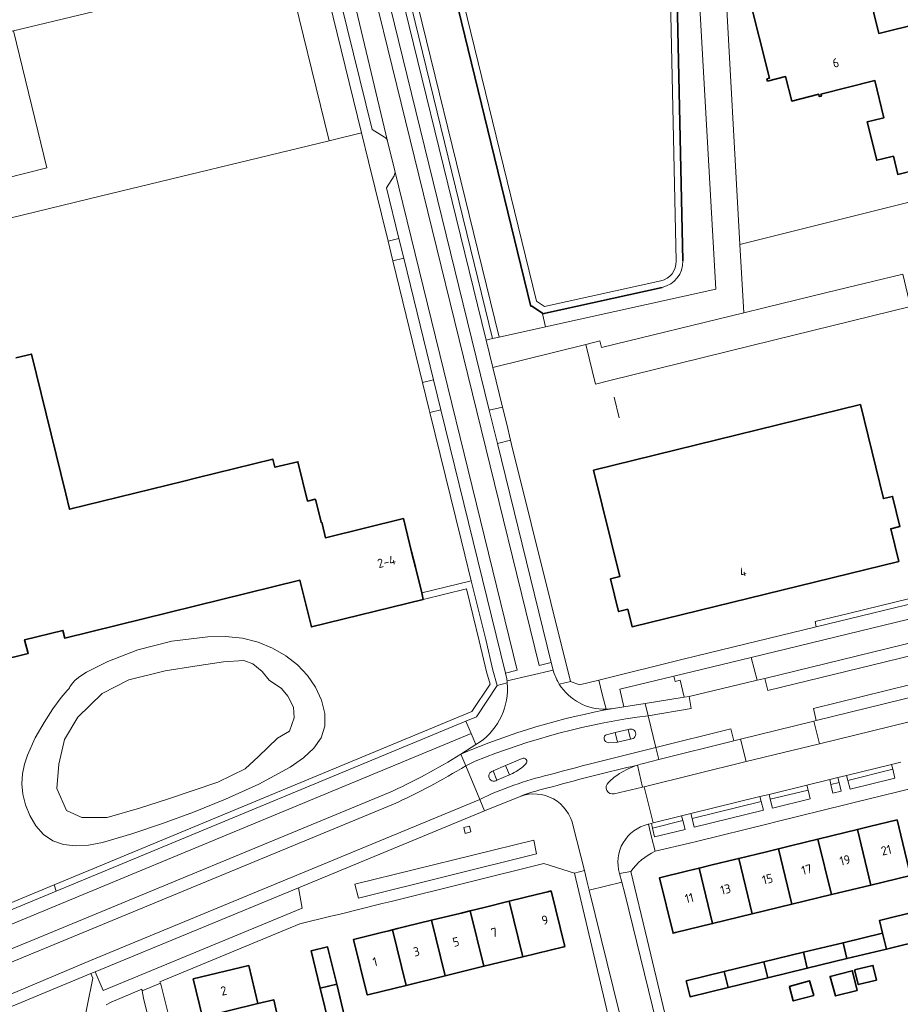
# Model space of a CAD drawing. Extents: x 150256 to 156914, y 461459 to 469481.
# Tile 401 of 656: x 156280 to 156411, y 463608 to 463755. Entities that reach past the tile are written whole.
import ezdxf
from ezdxf.enums import TextEntityAlignment as Align

# ---------------------------------------------------------------- set-up
doc = ezdxf.new("R2010")
doc.units = 0
doc.header["$LTSCALE"] = 0.75
for name, color, linetype, lineweight in [('B-RO-GK-BESCHOEIING-G', 251, 'GK-BESCHOEIING', 35), ('B-RO-GR-BEPLANTING_CULTUUR_BOSPLANTSOEN-GV', 251, 'CONTINUOUS', 18), ('B-RO-GR-BEPLANTING_CULTUUR_HEESTERS-GV', 251, 'CONTINUOUS', 18), ('B-RO-GR-BEPLANTING_CULTUUR_VASTE PLANTENVAK-GV', 251, 'CONTINUOUS', 18), ('B-RO-GR-GROENVOORZIENING-GV', 251, 'CONTINUOUS', 18), ('B-RO-GR-HAAG-GV', 251, 'CONTINUOUS', 13), ('B-RO-IE-TERREINAFSCHEIDING_KUNSTMATIG_HEKWERK-G', 251, 'IE-TERREINAFSCHEIDING-KUNSTMATIG', 18), ('B-RO-OG-BEBOUWING-GV', 6, 'CONTINUOUS', 35), ('B-RO-OG-BEBOUWING-T18', 1, 'CONTINUOUS', 18), ('B-RO-OG-TERREIN_CULTUURSCHEIDING-GV', 251, 'CONTINUOUS', 18), ('B-RO-OG-WATER-GV', 251, 'CONTINUOUS', 18), ('B-RO-OG-WATER_MEER-GV', 251, 'CONTINUOUS', 18), ('B-RO-OG-WATER_SLOOT-GV', 251, 'CONTINUOUS', 18), ('B-RO-VH-VERHARDING_ASFALT-GV', 251, 'CONTINUOUS', 18), ('B-RO-VH-VERHARDING_BETONSTRAATSTEEN-GV', 251, 'CONTINUOUS', 18), ('B-RO-VH-VERHARDING_GRASBETONSTEEN-GV', 251, 'CONTINUOUS', 18), ('B-RO-VH-VERHARDING_STRAATBAKSTEEN-GV', 251, 'CONTINUOUS', 18), ('B-RO-VH-VERHARDING_TEGEL-GV', 251, 'CONTINUOUS', 18)]:
    doc.layers.add(name, color=color, linetype=linetype, lineweight=lineweight)
doc.styles.add('NLCS-ISO-M200-T18', font='NLCS-ISO.ttf', dxfattribs={"height": 360})
doc.linetypes.add('GK-BESCHOEIING', pattern='A,30,-5,[1,NLCS.SHX,S=1,R=0,X=0,Y=0],-5', length=40)
doc.linetypes.add('IE-TERREINAFSCHEIDING-KUNSTMATIG', pattern='A,4,[82,NLCS.SHX,S=0.75,R=90,X=0,Y=0],4,-2', length=10)

msp = doc.modelspace()

# ---------------------------------------------------------------- linework, layer by layer
at = {"layer": 'B-RO-GK-BESCHOEIING-G'}
for points in [[(156341.962, 463771.167), (156356.271, 463712.525)], [(156377.86, 463769.858), (156378.968, 463719.313)], [(156357.995, 463711.414), (156375.878, 463715.373)], [(156356.271, 463712.525), (156356.341, 463712.628)], [(156356.341, 463712.628), (156358.038, 463711.478)], [(156358.038, 463711.478), (156357.995, 463711.414)]]:
    msp.add_lwpolyline(points, dxfattribs=at)
at = {"layer": 'B-RO-GR-BEPLANTING_CULTUUR_BOSPLANTSOEN-GV'}
msp.add_lwpolyline([(156417.896, 463713.751), (156417.47, 463715.5), (156413.544, 463728.288), (156410.544, 463727.545), (156398.035, 463724.406), (156387.49, 463721.765), (156388.063, 463711.573), (156391.321, 463712.365), (156400.466, 463714.583), (156411.815, 463717.336), (156412.979, 463712.538), (156417.267, 463713.595)], close=True, dxfattribs=at)
at = {"layer": 'B-RO-GR-BEPLANTING_CULTUUR_HEESTERS-GV'}
msp.add_lwpolyline([(156326.118, 463737.281), (156326.34, 463737.335), (156330.975, 463738.468), (156324.897, 463763.322), (156323.269, 463762.924), (156322.938, 463764.289), (156319.705, 463763.505)], close=True, dxfattribs=at)
at = {"layer": 'B-RO-GR-BEPLANTING_CULTUUR_VASTE PLANTENVAK-GV'}
msp.add_lwpolyline([(156292.412, 463601.426), (156296.41, 463592.708), (156302.268, 463593.265), (156298.416, 463609.186), (156298.187, 463610.324), (156298.145, 463610.533), (156293.585, 463608.632), (156292.852, 463608.212)], dxfattribs=at)
at = {"layer": 'B-RO-GR-GROENVOORZIENING-GV'}
for points in [[(156346.551, 463650.576), (156348.116, 463651.226), (156351.248, 463655.921), (156350.594, 463658.201), (156349.515, 463662.803), (156347.367, 463671.552), (156339.958, 463669.733), (156340.196, 463668.762), (156346.633, 463670.343), (156348.544, 463662.566), (156349.626, 463657.949), (156350.159, 463656.091), (156347.452, 463652.033), (156290.24, 463628.293), (156285.046, 463626.138), (156285.385, 463625.197), (156290.623, 463627.37)], [(156347.306, 463634.066), (156347.076, 463634.917), (156346.242, 463634.708), (156346.45, 463633.822)]]:
    msp.add_lwpolyline(points, close=True, dxfattribs=at)
at = {"layer": 'B-RO-GR-HAAG-GV'}
msp.add_lwpolyline([(156340.196, 463668.762), (156346.633, 463670.343), (156348.544, 463662.566), (156349.626, 463657.949), (156350.159, 463656.091), (156347.452, 463652.033), (156290.24, 463628.293), (156285.046, 463626.138), (156285.385, 463625.197), (156290.623, 463627.37), (156346.551, 463650.576), (156348.116, 463651.226), (156351.248, 463655.921), (156350.594, 463658.201), (156349.515, 463662.803), (156347.367, 463671.552), (156339.958, 463669.733)], close=True, dxfattribs=at)
at = {"layer": 'B-RO-IE-TERREINAFSCHEIDING_KUNSTMATIG_HEKWERK-G'}
for points in [[(156423.241, 463730.691), (156410.544, 463727.545)], [(156369.445, 463695.902), (156368.684, 463698.971)]]:
    msp.add_lwpolyline(points, dxfattribs=at)
at = {"layer": 'B-RO-OG-BEBOUWING-GV'}
for points in [[(156388.823, 463758.893), (156391.883, 463746.601), (156391.522, 463746.51), (156391.601, 463746.195), (156394.292, 463746.869), (156395.21, 463743.199), (156399.254, 463744.211), (156399.338, 463743.875), (156399.643, 463743.951), (156399.569, 463744.244), (156407.635, 463746.262), (156408.994, 463740.711), (156407.318, 463740.3), (156406.498, 463740.099), (156407.909, 463734.349), (156408.769, 463734.56), (156410.395, 463734.959), (156411.063, 463732.24), (156413.782, 463732.908)], [(156414.473, 463754.845), (156408.218, 463753.31), (156406.724, 463759.399)], [(156268.416, 463657.537), (156281.169, 463660.668), (156280.659, 463662.744), (156286.367, 463664.145), (156286.649, 463662.996), (156321.768, 463671.618), (156323.477, 463664.657), (156340.196, 463668.762), (156339.958, 463669.733), (156339.011, 463673.588), (156338.454, 463675.857), (156337.229, 463680.846), (156325.585, 463677.987), (156325.067, 463680.117), (156325.024, 463680.295), (156324.939, 463680.28), (156324.122, 463683.518), (156324.067, 463683.736), (156322.903, 463683.45), (156321.458, 463689.337), (156318.04, 463688.498), (156317.745, 463689.698), (156306.385, 463686.909), (156304.443, 463686.432), (156287.365, 463682.239), (156286.801, 463684.535), (156281.675, 463705.408), (156279.33, 463704.832)]]:
    msp.add_lwpolyline(points, dxfattribs=at)
for points in [[(156365.625, 463688.093), (156369.529, 463672.174), (156368.169, 463671.841), (156369.367, 463666.956), (156370.727, 463667.289), (156371.367, 463664.676), (156411.212, 463674.447), (156410.014, 463679.332), (156411.374, 463679.666), (156410.273, 463684.153), (156408.914, 463683.819), (156405.47, 463697.863)], [(156405.046, 463634.389), (156407.049, 463626.107), (156412.963, 463627.547), (156410.96, 463635.829), (156406.852, 463634.829)], [(156405.046, 463634.389), (156403.216, 463633.944), (156399.132, 463632.95), (156401.135, 463624.668), (156407.049, 463626.107)], [(156393.218, 463631.51), (156395.221, 463623.228), (156401.135, 463624.668), (156399.132, 463632.95), (156395.258, 463632.007)], [(156387.304, 463630.07), (156389.307, 463621.788), (156395.221, 463623.228), (156393.218, 463631.51), (156391.437, 463631.076)], [(156389.307, 463621.788), (156387.304, 463630.07), (156386.696, 463629.922), (156383.317, 463629.1), (156381.39, 463628.631), (156383.394, 463620.349)], [(156383.394, 463620.349), (156381.39, 463628.631), (156379.68, 463628.214), (156375.479, 463627.192), (156377.494, 463618.913), (156377.875, 463619.005)], [(156353.022, 463623.689), (156355.057, 463615.397), (156361.169, 463616.898), (156361.321, 463616.935), (156359.285, 463625.227), (156358.778, 463625.102), (156357.299, 463624.739)], [(156355.057, 463615.397), (156353.022, 463623.689), (156349.269, 463622.767), (156347.213, 463622.262), (156349.249, 463613.971)], [(156347.213, 463622.262), (156345.855, 463621.929), (156341.404, 463620.836), (156343.44, 463612.544), (156349.249, 463613.971)], [(156408.794, 463618.935), (156409.375, 463616.548), (156415.205, 463617.967), (156414.164, 463622.242), (156408.334, 463620.823)], [(156335.595, 463619.409), (156337.631, 463611.118), (156343.44, 463612.544), (156341.404, 463620.836), (156337.556, 463619.891), (156336.33, 463619.59)], [(156335.595, 463619.409), (156335.069, 463619.28), (156333.95, 463619.005), (156329.786, 463617.983), (156331.822, 463609.691), (156332.126, 463609.766), (156337.631, 463611.118)], [(156408.794, 463618.935), (156402.88, 463617.496), (156403.461, 463615.109), (156409.375, 463616.548)], [(156397.547, 463613.67), (156403.461, 463615.109), (156402.88, 463617.496), (156396.966, 463616.057)], [(156324.804, 463610.692), (156327.258, 463611.295), (156325.891, 463616.86), (156323.433, 463616.275)], [(156391.052, 463614.618), (156391.633, 463612.231), (156397.547, 463613.67), (156396.966, 463616.057)], [(156385.72, 463610.792), (156391.633, 463612.231), (156391.052, 463614.618), (156385.139, 463613.179)], [(156307.224, 463606.381), (156315.499, 463608.407), (156314.117, 463614.088), (156305.839, 463612.075)], [(156385.72, 463610.792), (156385.139, 463613.179), (156379.654, 463611.844), (156379.457, 463611.796), (156380.038, 463609.409)], [(156404.975, 463610.349), (156404.275, 463613.195), (156404.251, 463613.293), (156400.948, 463612.458), (156400.967, 463612.389), (156401.732, 463609.539)], [(156404.57, 463613.457), (156404.618, 463613.279), (156405.163, 463611.247), (156407.867, 463611.916), (156407.389, 463613.954), (156407.354, 463614.105)], [(156394.857, 463610.932), (156394.865, 463610.902), (156395.449, 463608.789), (156398.517, 463609.613), (156397.938, 463611.651), (156397.895, 463611.802)], [(156327.258, 463611.295), (156324.804, 463610.692), (156326.247, 463604.818), (156328.7, 463605.42)], [(156315.499, 463608.407), (156307.224, 463606.381), (156308.654, 463600.502), (156316.929, 463602.529), (156319.281, 463603.105), (156318.188, 463607.602), (156317.853, 463608.98)]]:
    msp.add_lwpolyline(points, close=True, dxfattribs=at)
at = {"layer": 'B-RO-OG-TERREIN_CULTUURSCHEIDING-GV'}
for points in [[(156332.683, 463776.547), (156333.025, 463775.146), (156349.577, 463707.502), (156350.554, 463707.718), (156333.996, 463775.383), (156333.688, 463776.649), (156333.667, 463776.734), (156333.6, 463777.237), (156333.636, 463777.689), (156333.774, 463778.149), (156333.913, 463778.419), (156334.185, 463778.779), (156334.493, 463779.054), (156334.91, 463779.296), (156335.313, 463779.434), (156335.546, 463779.492), (156408.098, 463797.323), (156408.816, 463797.5), (156408.567, 463798.468), (156407.859, 463798.294), (156335.305, 463780.463), (156335.029, 463780.395)], [(156271.537, 463620.533), (156285.046, 463626.138), (156290.24, 463628.293), (156347.452, 463652.033), (156350.159, 463656.091), (156349.626, 463657.949), (156348.544, 463662.566), (156346.633, 463670.343), (156340.196, 463668.762), (156323.477, 463664.657), (156321.768, 463671.618), (156286.649, 463662.996), (156286.367, 463664.145), (156280.659, 463662.744), (156281.169, 463660.668), (156268.416, 463657.537)], [(156347.362, 463648.76), (156252.773, 463609.485), (156253.229, 463608.372)], [(156345.816, 463645.653), (156348.038, 463647.073), (156347.362, 463648.76)], [(156388.406, 463644.54), (156387.591, 463647.873), (156386.575, 463647.62), (156375.378, 463644.851), (156373.102, 463644.268)], [(156372.177, 463644.013), (156372.949, 463640.738), (156373.156, 463640.787), (156388.406, 463644.54)], [(156265.917, 463611.357), (156282.085, 463617.976), (156334.985, 463639.863)]]:
    msp.add_lwpolyline(points, dxfattribs=at)
for points in [[(156351.531, 463707.934), (156334.967, 463775.62), (156334.659, 463776.889), (156333.688, 463776.649), (156333.996, 463775.383), (156350.554, 463707.718)], [(156413.887, 463774.825), (156413.745, 463774.791), (156387.018, 463768.342), (156380.947, 463766.877), (156383.859, 463715.091), (156358.427, 463709.461), (156351.531, 463707.934), (156350.554, 463707.718), (156349.577, 463707.502), (156350.574, 463703.429), (156364.461, 463706.852), (156366.551, 463707.367), (156366.797, 463706.402), (156388.063, 463711.573), (156387.49, 463721.765), (156385.207, 463762.377), (156388.292, 463763.142), (156413.779, 463769.459), (156415.162, 463769.802)], [(156279.01, 463753.71), (156283.96, 463733.24), (156264.71, 463728.33), (156261.39, 463742.09), (156271.33, 463744.47), (156269.63, 463751.4), (156255.065, 463747.825), (156255.59, 463745.656), (156261.414, 463721.597), (156291.931, 463728.985), (156326.118, 463737.281), (156319.705, 463763.505), (156318.031, 463763.099)], [(156269.63, 463751.4), (156271.33, 463744.47), (156261.39, 463742.09), (156264.71, 463728.33), (156283.96, 463733.24), (156279.01, 463753.71), (156278.792, 463753.656)], [(156417.125, 463669.948), (156403.885, 463666.696), (156398.715, 463665.445), (156398.884, 463664.678), (156417.321, 463669.168)], [(156417.844, 463667.085), (156389.18, 463660.078), (156390.064, 463656.702), (156391.219, 463656.976), (156418.699, 463663.678)], [(156282.235, 463648.081), (156283.551, 463650.386), (156284.844, 463652.445), (156286.089, 463654.12), (156287.031, 463655.185), (156287.251, 463655.426), (156287.352, 463655.557), (156287.421, 463655.688), (156287.542, 463655.912), (156287.784, 463656.248), (156288.216, 463656.692), (156288.904, 463657.242), (156289.907, 463657.898), (156293.065, 463659.51), (156297.538, 463661.221), (156302.66, 463662.525), (156308.014, 463663.202), (156310.65, 463663.224), (156313.173, 463662.964), (156315.529, 463662.382), (156317.695, 463661.502), (156319.657, 463660.363), (156321.396, 463658.998), (156322.885, 463657.425), (156324.093, 463655.656), (156324.98, 463653.725), (156325.468, 463651.741), (156325.47, 463649.834), (156324.92, 463648.107), (156323.844, 463646.54), (156322.288, 463645.086), (156320.315, 463643.707), (156315.614, 463641.161), (156310.669, 463638.921), (156305.859, 463636.999), (156301.231, 463635.31), (156296.685, 463633.74), (156292.296, 463632.475), (156290.217, 463632.085), (156288.261, 463631.959), (156286.462, 463632.168), (156284.851, 463632.733), (156283.457, 463633.668), (156282.308, 463634.959), (156281.411, 463636.487), (156280.77, 463638.104), (156280.385, 463639.69), (156280.244, 463641.223), (156280.328, 463642.706), (156280.616, 463644.14), (156281.062, 463645.519)], [(156399.355, 463647.205), (156420.687, 463652.447), (156420.448, 463653.418), (156428.419, 463655.376), (156428.658, 463654.405), (156441.278, 463657.506), (156440.629, 463660.33), (156436.667, 463659.35), (156429.296, 463657.554), (156424.238, 463656.91), (156398.886, 463650.689), (156398.535, 463650.601)], [(156377.594, 463657.326), (156369.531, 463655.34), (156370.138, 463652.711), (156373.333, 463653.202), (156379.16, 463654.168), (156378.576, 463656.7), (156377.795, 463656.492)], [(156410.311, 463643.402), (156403.58, 463641.742), (156403.946, 463640.439), (156410.63, 463642.062)], [(156402.283, 463641.42), (156401.069, 463641.128), (156401.372, 463639.817), (156402.604, 463640.118)], [(156392.017, 463638.915), (156392.336, 463637.604), (156397.986, 463638.976), (156397.653, 463640.285)], [(156380.338, 463636.049), (156380.663, 463634.735), (156390.989, 463637.284), (156390.663, 463638.578)], [(156378.952, 463635.735), (156374.419, 463634.609), (156374.734, 463633.286), (156379.296, 463634.412)], [(156246.355, 463610.879), (156246.513, 463610.238), (156246.599, 463609.853), (156246.748, 463609.857), (156248.851, 463610.037), (156285.385, 463625.197), (156285.046, 463626.138), (156271.537, 463620.533), (156253.962, 463613.24), (156248.621, 463611.024)], [(156291.213, 463613.125), (156292.389, 463610.353), (156322.124, 463622.639), (156321.576, 463625.696)]]:
    msp.add_lwpolyline(points, close=True, dxfattribs=at)
for points in [[(156334.985, 463639.863, 0.0315827), (156345.816, 463645.653)], [(156373.102, 463644.268, 0.0210287), (156372.177, 463644.013)]]:
    msp.add_lwpolyline(points, format="xyb", dxfattribs=at)
at = {"layer": 'B-RO-OG-WATER-GV'}
msp.add_lwpolyline([(156285.475, 463640.54), (156286.899, 463637.216), (156289.179, 463636.171), (156292.978, 463636.171), (156297.821, 463637.596), (156302, 463638.925), (156309.503, 463641.49), (156313.586, 463643.484), (156315.581, 463645.289), (156318.43, 463648.042), (156320.234, 463649.087), (156320.899, 463651.082), (156320.804, 463652.696), (156319.95, 463654.311), (156319, 463655.451), (156317.195, 463656.685), (156316.151, 463658.015), (156314.726, 463659.154), (156313.396, 463659.629), (156310.357, 463659.439), (156306.084, 463658.775), (156301.62, 463658.11), (156296.207, 463656.78), (156292.218, 463654.691), (156288.609, 463651.177), (156286.614, 463647.853), (156286.51, 463647.402), (156285.76, 463644.149)], close=True, dxfattribs=at)
at = {"layer": 'B-RO-OG-WATER_MEER-GV'}
for points in [[(156341.962, 463771.167), (156356.271, 463712.525), (156356.341, 463712.628), (156358.038, 463711.478), (156357.995, 463711.414), (156375.878, 463715.373)], [(156375.662, 463716.349), (156358.304, 463712.506), (156357.107, 463713.317), (156342.935, 463771.4)], [(156342.935, 463771.4), (156357.107, 463713.317), (156358.304, 463712.506), (156375.662, 463716.349)], [(156376.859, 463769.86), (156377.968, 463719.287)], [(156377.968, 463719.287), (156376.859, 463769.86)], [(156378.968, 463719.313), (156377.86, 463769.858)]]:
    msp.add_lwpolyline(points, dxfattribs=at)
for points in [[(156377.968, 463719.287, -0.3585373), (156375.662, 463716.349)], [(156375.662, 463716.349, 0.3585373), (156377.968, 463719.287)], [(156375.878, 463715.373, 0.358452), (156378.968, 463719.313)]]:
    msp.add_lwpolyline(points, format="xyb", dxfattribs=at)
at = {"layer": 'B-RO-OG-WATER_SLOOT-GV'}
for points in [[(156410.53, 463790.847), (156409.801, 463793.678), (156408.816, 463797.5), (156408.098, 463797.323), (156335.546, 463779.492), (156335.313, 463779.434), (156334.91, 463779.296), (156334.493, 463779.054), (156334.185, 463778.779), (156333.913, 463778.419), (156333.774, 463778.149), (156333.636, 463777.689), (156333.6, 463777.237), (156333.667, 463776.734), (156333.688, 463776.649), (156334.659, 463776.889), (156334.967, 463775.62), (156351.531, 463707.934), (156358.427, 463709.461), (156357.995, 463711.414), (156358.038, 463711.478), (156356.341, 463712.628), (156356.271, 463712.525), (156341.962, 463771.167)], [(156358.427, 463709.461), (156383.859, 463715.091), (156380.947, 463766.877), (156387.018, 463768.342), (156413.745, 463774.791), (156413.887, 463774.825), (156412.939, 463778.56), (156413.553, 463778.717), (156412.899, 463781.377), (156380.714, 463773.563)], [(156377.86, 463769.858), (156378.968, 463719.313)], [(156375.878, 463715.373), (156357.995, 463711.414), (156358.427, 463709.461)]]:
    msp.add_lwpolyline(points, dxfattribs=at)
msp.add_lwpolyline([(156378.968, 463719.313, -0.358452), (156375.878, 463715.373)], format="xyb", dxfattribs=at)
for points in [[(156280.616, 463644.14), (156280.328, 463642.706), (156280.244, 463641.223), (156280.385, 463639.69), (156280.77, 463638.104), (156281.411, 463636.487), (156282.308, 463634.959), (156283.457, 463633.668), (156284.851, 463632.733), (156286.462, 463632.168), (156288.261, 463631.959), (156290.217, 463632.085), (156292.296, 463632.475), (156296.685, 463633.74), (156301.231, 463635.31), (156305.859, 463636.999), (156310.669, 463638.921), (156315.614, 463641.161), (156320.315, 463643.707), (156322.288, 463645.086), (156323.844, 463646.54), (156324.92, 463648.107), (156325.47, 463649.834), (156325.468, 463651.741), (156324.98, 463653.725), (156324.093, 463655.656), (156322.885, 463657.425), (156321.396, 463658.998), (156319.657, 463660.363), (156317.695, 463661.502), (156315.529, 463662.382), (156313.173, 463662.964), (156310.65, 463663.224), (156308.014, 463663.202), (156302.66, 463662.525), (156297.538, 463661.221), (156293.065, 463659.51), (156289.907, 463657.898), (156288.904, 463657.242), (156288.216, 463656.692), (156287.784, 463656.248), (156287.542, 463655.912), (156287.421, 463655.688), (156287.352, 463655.557), (156287.251, 463655.426), (156287.031, 463655.185), (156286.089, 463654.12), (156284.844, 463652.445), (156283.551, 463650.386), (156282.235, 463648.081), (156281.062, 463645.519)], [(156285.475, 463640.54), (156285.76, 463644.149), (156286.51, 463647.402), (156286.614, 463647.853), (156288.609, 463651.177), (156292.218, 463654.691), (156296.207, 463656.78), (156301.62, 463658.11), (156306.084, 463658.775), (156310.357, 463659.439), (156313.396, 463659.629), (156314.726, 463659.154), (156316.151, 463658.015), (156317.195, 463656.685), (156319, 463655.451), (156319.95, 463654.311), (156320.804, 463652.696), (156320.899, 463651.082), (156320.234, 463649.087), (156318.43, 463648.042), (156315.581, 463645.289), (156313.586, 463643.484), (156309.503, 463641.49), (156302, 463638.925), (156297.821, 463637.596), (156292.978, 463636.171), (156289.179, 463636.171), (156286.899, 463637.216)]]:
    msp.add_lwpolyline(points, close=True, dxfattribs=at)
at = {"layer": 'B-RO-VH-VERHARDING_ASFALT-GV'}
for points in [[(156352.703, 463656.618), (156359.575, 463658.22), (156359.295, 463659.333), (156357.499, 463658.892), (156329.556, 463772.75), (156326.536, 463771.987), (156327.492, 463768.221), (156334.849, 463737.205), (156335.954, 463732.8), (156354.223, 463658.202), (156352.456, 463657.77), (156352.661, 463656.923)], [(156327.339, 463767.483), (156326.058, 463765.433), (156332.569, 463738.931), (156334.415, 463737.802)], [(156334.849, 463737.205), (156327.492, 463768.221)], [(156336.565, 463722.682), (156337.282, 463719.753), (156341.738, 463701.551), (156342.832, 463697.084), (156352.456, 463657.77), (156354.223, 463658.202), (156335.954, 463732.8)], [(156335.824, 463732.038), (156334.718, 463730.226), (156336.565, 463722.682)], [(156359.575, 463658.22), (156352.703, 463656.618)], [(156360.51, 463656.108), (156360.402, 463656.286)], [(156373.333, 463653.202), (156370.138, 463652.711), (156368.595, 463652.475)], [(156373.774, 463651.4), (156373.333, 463653.202)], [(156420.687, 463652.447), (156399.355, 463647.205), (156388.406, 463644.54), (156373.156, 463640.787), (156374.512, 463635.373), (156378.769, 463636.438), (156380.157, 463636.778), (156390.478, 463639.312), (156391.841, 463639.643), (156397.469, 463641.012), (156400.901, 463641.852), (156402.104, 463642.146), (156403.378, 463642.458), (156410.141, 463644.119), (156411.493, 463644.451)], [(156374.938, 463646.647), (156373.774, 463651.4)], [(156367.558, 463648.556), (156368.856, 463648.867), (156370.81, 463649.335), (156370.994, 463649.379)], [(156368.856, 463648.867), (156367.558, 463648.556)], [(156367.832, 463647.365), (156369.03, 463647.383), (156369.197, 463647.423), (156368.856, 463648.867)], [(156370.994, 463649.379), (156370.81, 463649.335)], [(156370.81, 463649.335), (156371.142, 463647.889), (156371.34, 463647.936)], [(156348.667, 463647.475), (156348.038, 463647.073), (156345.816, 463645.653)], [(156371.34, 463647.936), (156371.142, 463647.889), (156369.197, 463647.423), (156369.03, 463647.383), (156367.832, 463647.365)], [(156346.535, 463643.923), (156345.816, 463645.653)], [(156345.816, 463645.653), (156346.535, 463643.923), (156347.923, 463644.606)], [(156375.378, 463644.851), (156374.938, 463646.647)], [(156241.147, 463603.117), (156241.057, 463603.077), (156240.977, 463603.05), (156236.729, 463601.705), (156234.659, 463601.054), (156232.262, 463600.163), (156229.896, 463599.194), (156227.409, 463598.151), (156227.757, 463596.736), (156229.835, 463588.297), (156230.207, 463588.454), (156232.343, 463589.353), (156256.407, 463599.645), (156270.526, 463606.43), (156273.705, 463607.767), (156290.505, 463614.834), (156348.623, 463638.897), (156346.535, 463643.923)], [(156347.923, 463644.606), (156346.535, 463643.923), (156348.623, 463638.897)], [(156350.451, 463643.08), (156350.65, 463643.164), (156352.483, 463643.941), (156354.943, 463644.982)], [(156354.943, 463644.982), (156352.483, 463643.941), (156353.05, 463642.563)], [(156373.102, 463644.268), (156375.378, 463644.851)], [(156351.017, 463641.69), (156351.198, 463641.768), (156350.65, 463643.164), (156350.451, 463643.08)], [(156353.498, 463642.756), (156353.05, 463642.563), (156351.198, 463641.768), (156351.017, 463641.69)], [(156353.05, 463642.563), (156353.498, 463642.756)], [(156334.985, 463639.863), (156282.085, 463617.976), (156265.917, 463611.357)], [(156373.767, 463635.174), (156373.834, 463635.192), (156374.253, 463635.304), (156374.512, 463635.373), (156373.156, 463640.787), (156372.949, 463640.738), (156368.723, 463639.746)], [(156266.583, 463609.631), (156282.792, 463616.267), (156335.722, 463638.166)], [(156335.722, 463638.166), (156282.792, 463616.267), (156266.583, 463609.631)], [(156275.66, 463606.713), (156290.557, 463612.871), (156291.213, 463613.125), (156321.576, 463625.696), (156349.332, 463637.189), (156348.623, 463638.897), (156290.505, 463614.834), (156273.705, 463607.767)], [(156348.623, 463638.897), (156349.332, 463637.189), (156354.641, 463639.344)], [(156362.581, 463634.915), (156364.259, 463628.256), (156364.688, 463626.53), (156364.976, 463625.35)], [(156364.976, 463625.35), (156369.83, 463626.547), (156369.51, 463627.828)]]:
    msp.add_lwpolyline(points, dxfattribs=at)
for points in [[(156329.556, 463772.75), (156357.499, 463658.892), (156359.295, 463659.333), (156351.261, 463692.07), (156350.047, 463697.019), (156331.35, 463773.203)], [(156391.219, 463656.976), (156391.658, 463655.179), (156423.099, 463662.847), (156427.618, 463664.524), (156430.896, 463665.346), (156434.243, 463666.151), (156434.96, 463666.327), (156434.521, 463668.124), (156433.807, 463667.948), (156430.455, 463667.143), (156427.069, 463666.294), (156426.396, 463666.044), (156423.957, 463665.138), (156422.556, 463664.619), (156418.699, 463663.678)], [(156391.219, 463656.976), (156390.064, 463656.702), (156379.889, 463654.288), (156380.191, 463652.463), (156373.774, 463651.4), (156374.938, 463646.647), (156386.131, 463649.416), (156386.575, 463647.62), (156387.591, 463647.873), (156398.535, 463650.601), (156398.886, 463650.689), (156398.445, 463652.485), (156423.899, 463658.732), (156428.959, 463659.376), (156436.228, 463661.147), (156434.96, 463666.327), (156434.243, 463666.151), (156430.896, 463665.346), (156427.618, 463664.524), (156423.099, 463662.847), (156391.658, 463655.179)], [(156398.886, 463650.689), (156424.238, 463656.91), (156429.296, 463657.554), (156436.667, 463659.35), (156436.228, 463661.147), (156428.959, 463659.376), (156423.899, 463658.732), (156398.445, 463652.485)], [(156379.16, 463654.168), (156373.333, 463653.202), (156373.774, 463651.4), (156380.191, 463652.463), (156379.889, 463654.288)], [(156374.938, 463646.647), (156375.378, 463644.851), (156386.575, 463647.62), (156386.131, 463649.416)], [(156381.488, 463579.106), (156370.286, 463624.851), (156369.83, 463626.547), (156364.976, 463625.35), (156376.659, 463577.875)]]:
    msp.add_lwpolyline(points, close=True, dxfattribs=at)
for points in [[(156334.415, 463737.802, -0.1970319), (156334.849, 463737.205)], [(156335.954, 463732.8, -0.1888531), (156335.824, 463732.038)], [(156360.402, 463656.286, -0.0481303), (156359.575, 463658.22)], [(156352.737, 463656.285, -0.2645413), (156348.667, 463647.475)], [(156352.661, 463656.923, -0.0068785), (156352.703, 463656.618)], [(156352.703, 463656.618, -0.0062475), (156352.737, 463656.285)], [(156367.483, 463652.368, -0.265234), (156360.51, 463656.108)], [(156368.595, 463652.475, 0.0580248), (156345.816, 463645.653)], [(156345.816, 463645.653, -0.0580248), (156368.595, 463652.475)], [(156373.774, 463651.4, 0.0628957), (156347.923, 463644.606)], [(156347.923, 463644.606, -0.0628957), (156373.774, 463651.4)], [(156368.595, 463652.475, -0.0350931), (156367.483, 463652.368)], [(156367.558, 463648.556, 0.418638), (156367.188, 463647.973)], [(156367.188, 463647.973, -0.418638), (156367.558, 463648.556)], [(156371.34, 463647.936, 1.0230401), (156370.994, 463649.379)], [(156370.994, 463649.379, -1.0230401), (156371.34, 463647.936)], [(156367.188, 463647.973, 0.3386538), (156367.832, 463647.365)], [(156367.832, 463647.365, -0.3386538), (156367.188, 463647.973)], [(156345.816, 463645.653, -0.0315827), (156334.985, 463639.863)], [(156358.965, 463642.568, -0.0064588), (156374.938, 463646.647)], [(156374.938, 463646.647, 0.0064588), (156358.965, 463642.568)], [(156335.722, 463638.166, 0.0310058), (156346.535, 463643.923)], [(156346.535, 463643.923, -0.0310058), (156335.722, 463638.166)], [(156353.498, 463642.756, 0.0866897), (156355.521, 463644.208)], [(156355.521, 463644.208, -0.0866897), (156353.498, 463642.756)], [(156355.521, 463644.208, 0.875777), (156354.943, 463644.982)], [(156354.943, 463644.982, -0.875777), (156355.521, 463644.208)], [(156359.419, 463640.774, -0.0112403), (156372.177, 463644.013)], [(156372.177, 463644.013, 0.0112403), (156359.419, 463640.774)], [(156369.519, 463642.758, -0.0651325), (156372.177, 463644.013)], [(156372.177, 463644.013, -0.0210287), (156373.102, 463644.268)], [(156348.623, 463638.897, -0.054443), (156358.965, 463642.568)], [(156358.965, 463642.568, 0.054443), (156348.623, 463638.897)], [(156350.451, 463643.08, 1.0113814), (156351.017, 463641.69)], [(156351.017, 463641.69, -1.0113814), (156350.451, 463643.08)], [(156367.856, 463641.44, -0.0540228), (156369.519, 463642.758)], [(156368.723, 463639.746, -0.8094021), (156367.856, 463641.44)], [(156354.641, 463639.344, -0.0339925), (156359.419, 463640.774)], [(156359.419, 463640.774, 0.0339925), (156354.641, 463639.344)], [(156354.641, 463639.344, -0.4618664), (156362.581, 463634.915)], [(156369.51, 463627.828, -0.4346382), (156373.767, 463635.174)]]:
    msp.add_lwpolyline(points, format="xyb", dxfattribs=at)
at = {"layer": 'B-RO-VH-VERHARDING_BETONSTRAATSTEEN-GV'}
for points in [[(156352.651, 463694.943), (156352.025, 463697.501), (156350.047, 463697.019), (156351.261, 463692.07), (156353.217, 463692.53)], [(156403.58, 463641.742), (156410.311, 463643.402), (156410.141, 463644.119), (156403.378, 463642.458)], [(156391.841, 463639.643), (156392.017, 463638.915), (156397.653, 463640.285), (156397.469, 463641.012)], [(156401.069, 463641.128), (156402.283, 463641.42), (156402.104, 463642.146), (156400.901, 463641.852)], [(156390.663, 463638.578), (156390.478, 463639.312), (156380.157, 463636.778), (156380.338, 463636.049)], [(156378.952, 463635.735), (156378.769, 463636.438), (156374.512, 463635.373), (156374.253, 463635.304), (156374.419, 463634.609)]]:
    msp.add_lwpolyline(points, close=True, dxfattribs=at)
at = {"layer": 'B-RO-VH-VERHARDING_GRASBETONSTEEN-GV'}
msp.add_lwpolyline([(156412.979, 463712.538), (156411.815, 463717.336), (156400.466, 463714.583), (156391.321, 463712.365), (156388.063, 463711.573), (156366.797, 463706.402), (156366.551, 463707.367), (156364.461, 463706.852), (156365.92, 463700.93), (156368.057, 463701.457), (156392.503, 463707.487)], close=True, dxfattribs=at)
at = {"layer": 'B-RO-VH-VERHARDING_STRAATBAKSTEEN-GV'}
for points in [[(156351.248, 463655.921), (156348.116, 463651.226), (156346.551, 463650.576), (156347.362, 463648.76), (156348.038, 463647.073), (156348.667, 463647.475)], [(156352.737, 463656.285), (156351.248, 463655.921)], [(156366.409, 463656.72), (156363.532, 463656.012), (156362.174, 463656.497), (156360.51, 463656.108)], [(156367.483, 463652.368), (156366.927, 463654.608), (156366.409, 463656.72)], [(156374.809, 463631.142), (156374.294, 463633.249), (156373.834, 463635.192), (156373.767, 463635.174)], [(156369.51, 463627.828), (156371.169, 463628.11)]]:
    msp.add_lwpolyline(points, dxfattribs=at)
for points in [[(156348.667, 463647.475, 0.2645413), (156352.737, 463656.285)], [(156360.51, 463656.108, 0.265234), (156367.483, 463652.368)], [(156373.767, 463635.174, 0.4346382), (156369.51, 463627.828)], [(156371.169, 463628.11, -0.1247027), (156374.809, 463631.142)]]:
    msp.add_lwpolyline(points, format="xyb", dxfattribs=at)
at = {"layer": 'B-RO-VH-VERHARDING_TEGEL-GV'}
for points in [[(156318.463, 463789.464), (156320.204, 463782.355), (156323.677, 463768.242), (156324.067, 463766.659), (156324.564, 463764.683), (156324.897, 463763.322), (156330.975, 463738.468), (156332.023, 463734.183), (156334.933, 463722.282), (156336.565, 463722.682), (156334.718, 463730.226), (156335.824, 463732.038)], [(156334.415, 463737.802), (156332.569, 463738.931), (156326.058, 463765.433), (156327.339, 463767.483)], [(156252.461, 463755.548), (156243.854, 463753.409), (156221.295, 463747.612), (156212.821, 463745.558), (156211.874, 463745.328), (156212.573, 463742.367), (156213.542, 463742.606), (156222.017, 463744.696), (156250.74, 463752.134), (156251.946, 463747.068), (156254.862, 463747.775), (156255.065, 463747.825), (156269.63, 463751.4), (156278.792, 463753.656), (156279.01, 463753.71), (156318.031, 463763.099)], [(156335.954, 463732.8), (156334.849, 463737.205)], [(156352.661, 463656.923), (156352.456, 463657.77), (156342.832, 463697.084), (156341.191, 463696.698), (156345.862, 463677.676), (156346.42, 463675.407), (156347.367, 463671.552)], [(156362.174, 463656.497), (156353.369, 463691.884), (156353.217, 463692.53), (156351.261, 463692.07), (156359.295, 463659.333), (156359.575, 463658.22)], [(156347.367, 463671.552), (156349.515, 463662.803), (156350.594, 463658.201), (156351.248, 463655.921), (156352.737, 463656.285)], [(156369.531, 463655.34), (156377.594, 463657.326), (156389.18, 463660.078), (156417.844, 463667.085), (156417.321, 463669.168), (156398.884, 463664.678), (156381.049, 463660.333), (156379.022, 463659.833), (156366.409, 463656.72), (156366.927, 463654.608), (156367.483, 463652.368)], [(156360.402, 463656.286), (156360.51, 463656.108), (156362.174, 463656.497)], [(156368.595, 463652.475), (156370.138, 463652.711), (156369.531, 463655.34)], [(156253.229, 463608.372), (156252.773, 463609.485), (156347.362, 463648.76), (156346.551, 463650.576), (156290.623, 463627.37), (156285.385, 463625.197), (156248.851, 463610.037), (156246.748, 463609.857), (156246.599, 463609.853), (156245.749, 463609.827), (156245.746, 463609.839), (156245.583, 463609.829), (156243.407, 463609.696), (156243.313, 463609.69), (156243.324, 463609.646), (156242.404, 463609.573), (156242.331, 463609.567), (156237.799, 463609.321), (156230.563, 463608.548), (156230.332, 463609.794), (156229.84, 463612.737), (156228.743, 463612.255), (156226.751, 463611.38), (156225.365, 463610.771)], [(156368.723, 463639.746), (156372.949, 463640.738), (156372.177, 463644.013)], [(156411.493, 463644.451), (156410.141, 463644.119), (156410.311, 463643.402), (156410.63, 463642.062), (156403.946, 463640.439), (156403.58, 463641.742), (156403.378, 463642.458), (156402.104, 463642.146), (156402.283, 463641.42), (156402.604, 463640.118), (156401.372, 463639.817), (156401.069, 463641.128), (156400.901, 463641.852), (156397.469, 463641.012), (156397.653, 463640.285), (156397.986, 463638.976), (156392.336, 463637.604), (156392.017, 463638.915), (156391.841, 463639.643), (156390.478, 463639.312), (156390.663, 463638.578), (156390.989, 463637.284), (156380.663, 463634.735), (156380.338, 463636.049), (156380.157, 463636.778), (156378.769, 463636.438), (156378.952, 463635.735), (156379.296, 463634.412), (156374.734, 463633.286), (156374.419, 463634.609), (156374.253, 463635.304), (156373.834, 463635.192), (156374.294, 463633.249), (156374.809, 463631.142)], [(156374.809, 463631.142), (156379.965, 463632.384), (156381.202, 463632.682), (156391.677, 463635.253), (156392.861, 463635.543), (156403.343, 463638.116), (156404.565, 463638.416), (156411.085, 463640.027), (156412.67, 463640.419), (156432.496, 463645.303)], [(156354.641, 463639.344), (156349.332, 463637.189), (156321.576, 463625.696), (156322.124, 463622.639), (156292.389, 463610.353), (156291.213, 463613.125), (156290.557, 463612.871), (156290.857, 463612.217), (156289.144, 463603.85), (156289.094, 463603.608), (156289.335, 463603.105)], [(156292.852, 463608.212), (156293.585, 463608.632), (156298.145, 463610.533), (156298.187, 463610.324), (156300.924, 463611.472), (156300.871, 463611.673), (156321.774, 463620.298), (156326.38, 463621.45), (156326.382, 463621.44), (156327.577, 463621.713), (156327.575, 463621.722), (156334.067, 463623.336), (156335.377, 463623.635), (156335.373, 463623.651), (156358.202, 463629.327), (156362.754, 463627.885), (156364.259, 463628.256), (156362.581, 463634.915)], [(156386.242, 463537.956), (156386.236, 463538.081), (156377.782, 463573.208), (156376.659, 463577.875), (156364.976, 463625.35), (156364.688, 463626.53), (156364.259, 463628.256), (156362.754, 463627.885), (156367.974, 463605.977), (156368.032, 463605.996), (156368.384, 463604.538), (156368.33, 463604.525), (156371.799, 463590.386), (156372.065, 463589.326), (156375.103, 463577.209), (156376.036, 463573.367)], [(156392.109, 463538.825), (156392.919, 463539.011), (156392.774, 463539.605), (156391.657, 463544.201), (156389.827, 463551.715), (156384.109, 463575.202), (156383.116, 463579.134), (156380.713, 463588.908), (156376.383, 463606.541), (156376.036, 463607.974), (156373.618, 463617.976), (156371.169, 463628.11), (156369.51, 463627.828), (156369.83, 463626.547)], [(156369.83, 463626.547), (156370.286, 463624.851), (156381.488, 463579.106), (156382.633, 463574.444), (156385.657, 463562.133), (156391.272, 463539.054), (156391.396, 463538.977)], [(156302.454, 463605.501), (156301.024, 463611.087), (156300.924, 463611.472), (156298.187, 463610.324), (156298.416, 463609.186), (156302.268, 463593.265)]]:
    msp.add_lwpolyline(points, dxfattribs=at)
for points in [[(156349.577, 463707.502), (156333.025, 463775.146), (156330.979, 463774.744), (156331.35, 463773.203), (156350.047, 463697.019), (156352.025, 463697.501), (156350.574, 463703.429)], [(156334.933, 463722.282), (156335.647, 463719.351), (156337.282, 463719.753), (156336.565, 463722.682)], [(156335.647, 463719.351), (156340.097, 463701.148), (156341.738, 463701.551), (156337.282, 463719.753)], [(156340.097, 463701.148), (156341.095, 463697.087), (156341.191, 463696.698), (156342.832, 463697.084), (156341.738, 463701.551)], [(156389.18, 463660.078), (156377.594, 463657.326), (156377.795, 463656.492), (156378.576, 463656.7), (156379.16, 463654.168), (156379.889, 463654.288), (156390.064, 463656.702)], [(156388.406, 463644.54), (156399.355, 463647.205), (156398.535, 463650.601), (156387.591, 463647.873)], [(156371.142, 463647.889), (156370.81, 463649.335), (156368.856, 463648.867), (156369.197, 463647.423)], [(156351.198, 463641.768), (156353.05, 463642.563), (156352.483, 463643.941), (156350.65, 463643.164)], [(156347.306, 463634.066), (156346.45, 463633.822), (156346.242, 463634.708), (156347.076, 463634.917)], [(156357.119, 463630.773), (156356.681, 463632.797), (156329.982, 463626.22), (156330.541, 463624.17)], [(156357.119, 463630.773), (156330.541, 463624.17), (156329.982, 463626.22), (156356.681, 463632.797)], [(156289.335, 463603.105), (156289.094, 463603.608), (156289.144, 463603.85), (156290.857, 463612.217), (156290.557, 463612.871), (156275.66, 463606.713), (156275.948, 463606), (156283.454, 463601.141), (156283.93, 463600.498)]]:
    msp.add_lwpolyline(points, close=True, dxfattribs=at)
for points in [[(156334.849, 463737.205, 0.1970319), (156334.415, 463737.802)], [(156335.824, 463732.038, 0.1888531), (156335.954, 463732.8)], [(156359.575, 463658.22, 0.0481303), (156360.402, 463656.286)], [(156352.703, 463656.618, 0.0068785), (156352.661, 463656.923)], [(156352.737, 463656.285, 0.0062475), (156352.703, 463656.618)], [(156367.483, 463652.368, 0.0350931), (156368.595, 463652.475)], [(156372.177, 463644.013, 0.0651325), (156369.519, 463642.758)], [(156369.519, 463642.758, 0.0540228), (156367.856, 463641.44)], [(156367.856, 463641.44, 0.8094021), (156368.723, 463639.746)], [(156362.581, 463634.915, 0.4618664), (156354.641, 463639.344)]]:
    msp.add_lwpolyline(points, format="xyb", dxfattribs=at)

# ---------------------------------------------------------------- texts
at = {"layer": 'B-RO-OG-BEBOUWING-T18', "style": 'NLCS-ISO-M200-T18'}
for s, rotation, p in [('6', 14.1, (156401.787, 463748.922)), ('2-4', 13.8, (156334.692, 463674.405)), ('4', 13.8, (156387.934, 463672.857)), ('21', 13.7, (156409.328, 463631.315)), ('19', 13.6, (156403.166, 463629.815)), ('17', 13.7, (156397.447, 463628.423)), ('15', 13.7, (156391.603, 463627)), ('13', 13.6, (156385.334, 463625.474)), ('11', 13.6, (156379.92, 463624.156)), ('9', 13.8, (156358.359, 463620.88)), ('7', 13.8, (156350.797, 463619.024)), ('5', 13.8, (156345.072, 463617.618)), ('3', 13.8, (156339.171, 463616.169)), ('1', 13.8, (156332.987, 463614.65)), ('2', 13.6, (156310.383, 463610.318))]:
    msp.add_text(s, height=1.35, rotation=rotation, dxfattribs=at).set_placement(p, align=Align.MIDDLE)

doc.saveas('drawing.dxf')
